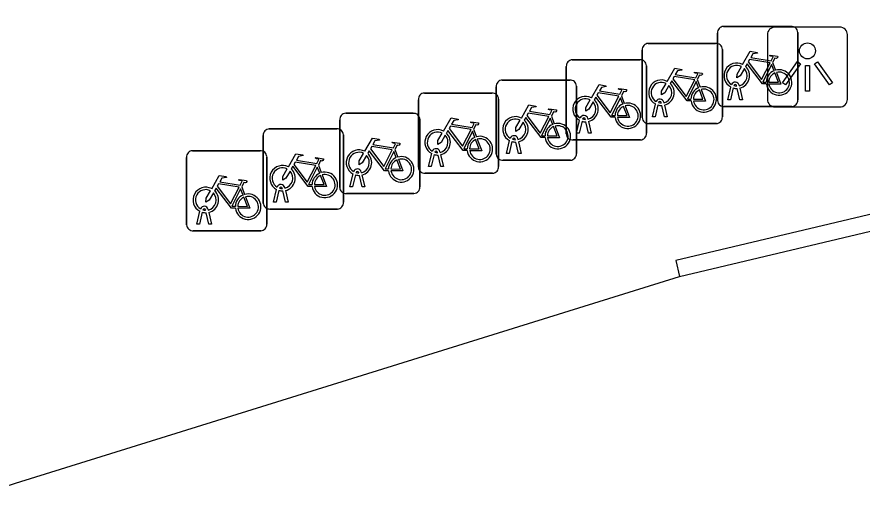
# Model space of a CAD drawing. Extents: x 160676 to 161153, y 383244 to 383713.
# Drawn here: x 160968.34 to 160978.88, y 383514.16 to 383520.3 of the extents above; entities that cross this region are included whole.
import ezdxf

# ---------------------------------------------------------------- set-up
doc = ezdxf.new("R2010")
doc.units = 0
for name, color, linetype in [('IMGEO_Fietsenrek', 7, 'Continuous'), ('IMGEO_Lichtpunt', 7, 'Continuous'), ('IMGEO_Muur', 7, 'Continuous'), ('IMGEO_Rijbaan_lokaal_open', 7, 'Continuous')]:
    doc.layers.add(name, color=color, linetype=linetype)

msp = doc.modelspace()

# ---------------------------------------------------------------- linework, layer by layer
at = {"layer": 'IMGEO_Fietsenrek'}
for p, q in [((160977.15, 383520.177), (160977.991, 383520.177)), ((160977.991, 383520.177), (160977.15, 383520.177)), ((160977.075, 383519.252), (160977.075, 383520.093)), ((160977.075, 383520.093), (160977.075, 383519.252)), ((160978.075, 383520.102), (160978.075, 383519.261)), ((160978.075, 383519.261), (160978.075, 383520.102)), ((160976.21, 383519.965), (160977.051, 383519.965)), ((160977.051, 383519.965), (160976.21, 383519.965)), ((160976.135, 383519.04), (160976.135, 383519.881)), ((160976.135, 383519.881), (160976.135, 383519.04)), ((160977.135, 383519.89), (160977.135, 383519.049)), ((160977.135, 383519.049), (160977.135, 383519.89)), ((160975.264, 383519.761), (160976.105, 383519.761)), ((160976.105, 383519.761), (160975.264, 383519.761)), ((160975.189, 383518.836), (160975.189, 383519.677)), ((160975.189, 383519.677), (160975.189, 383518.836)), ((160976.189, 383519.686), (160976.189, 383518.845)), ((160976.189, 383518.845), (160976.189, 383519.686)), ((160977.762, 383519.726), (160977.798, 383519.631)), ((160974.391, 383519.508), (160975.232, 383519.508)), ((160975.232, 383519.508), (160974.391, 383519.508)), ((160975.316, 383519.433), (160975.316, 383518.592)), ((160975.316, 383518.592), (160975.316, 383519.433)), ((160976.822, 383519.514), (160976.858, 383519.419)), ((160977.313, 383519.433), (160977.312, 383519.437)), ((160977.344, 383519.444), (160977.345, 383519.437)), ((160973.42, 383519.346), (160974.261, 383519.346)), ((160974.261, 383519.346), (160973.42, 383519.346)), ((160974.316, 383518.583), (160974.316, 383519.424)), ((160974.316, 383519.424), (160974.316, 383518.583)), ((160977.202, 383519.261), (160977.241, 383519.421)), ((160977.271, 383519.409), (160977.236, 383519.261)), ((160977.354, 383519.261), (160977.32, 383519.403)), ((160977.352, 383519.407), (160977.387, 383519.261)), ((160973.345, 383518.421), (160973.345, 383519.262)), ((160973.345, 383519.262), (160973.345, 383518.421)), ((160974.345, 383519.271), (160974.345, 383518.43)), ((160974.345, 383518.43), (160974.345, 383519.271)), ((160975.876, 383519.31), (160975.912, 383519.215)), ((160976.373, 383519.221), (160976.372, 383519.225)), ((160976.404, 383519.232), (160976.405, 383519.225)), ((160977.236, 383519.261), (160977.202, 383519.261)), ((160977.387, 383519.261), (160977.354, 383519.261)), ((160976.262, 383519.049), (160976.301, 383519.209)), ((160976.331, 383519.197), (160976.296, 383519.049)), ((160976.414, 383519.049), (160976.38, 383519.191)), ((160976.412, 383519.195), (160976.447, 383519.049)), ((160978, 383519.177), (160977.159, 383519.177)), ((160977.159, 383519.177), (160978, 383519.177)), ((160972.364, 383518.168), (160972.364, 383519.009)), ((160972.364, 383519.009), (160972.364, 383518.168)), ((160972.439, 383519.093), (160973.28, 383519.093)), ((160973.28, 383519.093), (160972.439, 383519.093)), ((160973.364, 383519.018), (160973.364, 383518.177)), ((160973.364, 383518.177), (160973.364, 383519.018)), ((160975.003, 383519.057), (160975.039, 383518.962)), ((160975.427, 383519.017), (160975.426, 383519.021)), ((160975.458, 383519.028), (160975.459, 383519.021)), ((160976.296, 383519.049), (160976.262, 383519.049)), ((160976.447, 383519.049), (160976.414, 383519.049)), ((160975.316, 383518.845), (160975.355, 383519.005)), ((160975.385, 383518.993), (160975.35, 383518.845)), ((160975.468, 383518.845), (160975.434, 383518.987)), ((160975.466, 383518.991), (160975.501, 383518.845)), ((160977.06, 383518.965), (160976.219, 383518.965)), ((160976.219, 383518.965), (160977.06, 383518.965)), ((160971.411, 383517.974), (160971.411, 383518.815)), ((160971.411, 383518.815), (160971.411, 383517.974)), ((160971.486, 383518.899), (160972.327, 383518.899)), ((160972.327, 383518.899), (160971.486, 383518.899)), ((160972.411, 383518.824), (160972.411, 383517.983)), ((160972.411, 383517.983), (160972.411, 383518.824)), ((160974.032, 383518.895), (160974.068, 383518.8)), ((160975.35, 383518.845), (160975.316, 383518.845)), ((160975.501, 383518.845), (160975.468, 383518.845)), ((160974.443, 383518.592), (160974.482, 383518.752)), ((160974.512, 383518.74), (160974.477, 383518.592)), ((160974.554, 383518.764), (160974.553, 383518.768)), ((160974.595, 383518.592), (160974.561, 383518.734)), ((160974.585, 383518.775), (160974.586, 383518.768)), ((160974.593, 383518.738), (160974.628, 383518.592)), ((160976.114, 383518.761), (160975.273, 383518.761)), ((160975.273, 383518.761), (160976.114, 383518.761)), ((160970.53, 383518.627), (160971.371, 383518.627)), ((160971.371, 383518.627), (160970.53, 383518.627)), ((160973.051, 383518.642), (160973.087, 383518.547)), ((160973.472, 383518.43), (160973.511, 383518.59)), ((160973.583, 383518.602), (160973.582, 383518.606)), ((160973.614, 383518.613), (160973.615, 383518.606)), ((160974.477, 383518.592), (160974.443, 383518.592)), ((160974.628, 383518.592), (160974.595, 383518.592)), ((160970.455, 383517.702), (160970.455, 383518.543)), ((160970.455, 383518.543), (160970.455, 383517.702)), ((160971.455, 383518.552), (160971.455, 383517.711)), ((160971.455, 383517.711), (160971.455, 383518.552)), ((160973.541, 383518.578), (160973.506, 383518.43)), ((160973.624, 383518.43), (160973.59, 383518.572)), ((160973.622, 383518.576), (160973.657, 383518.43)), ((160975.241, 383518.508), (160974.4, 383518.508)), ((160974.4, 383518.508), (160975.241, 383518.508)), ((160972.098, 383518.448), (160972.134, 383518.353)), ((160973.506, 383518.43), (160973.472, 383518.43)), ((160973.657, 383518.43), (160973.624, 383518.43)), ((160972.491, 383518.177), (160972.53, 383518.337)), ((160972.56, 383518.325), (160972.525, 383518.177)), ((160972.602, 383518.349), (160972.601, 383518.353)), ((160972.643, 383518.177), (160972.609, 383518.319)), ((160972.633, 383518.36), (160972.634, 383518.353)), ((160972.641, 383518.323), (160972.676, 383518.177)), ((160974.27, 383518.346), (160973.429, 383518.346)), ((160973.429, 383518.346), (160974.27, 383518.346)), ((160971.142, 383518.176), (160971.178, 383518.081)), ((160971.68, 383518.166), (160971.681, 383518.159)), ((160972.525, 383518.177), (160972.491, 383518.177)), ((160972.676, 383518.177), (160972.643, 383518.177)), ((160971.538, 383517.983), (160971.577, 383518.143)), ((160971.607, 383518.131), (160971.572, 383517.983)), ((160971.649, 383518.155), (160971.648, 383518.159)), ((160971.69, 383517.983), (160971.656, 383518.125)), ((160971.688, 383518.129), (160971.723, 383517.983)), ((160973.289, 383518.093), (160972.448, 383518.093)), ((160972.448, 383518.093), (160973.289, 383518.093)), ((160971.572, 383517.983), (160971.538, 383517.983)), ((160971.723, 383517.983), (160971.69, 383517.983)), ((160970.582, 383517.711), (160970.621, 383517.871)), ((160970.651, 383517.859), (160970.616, 383517.711)), ((160970.693, 383517.883), (160970.692, 383517.887)), ((160970.734, 383517.711), (160970.7, 383517.853)), ((160970.724, 383517.894), (160970.725, 383517.887)), ((160970.732, 383517.857), (160970.767, 383517.711)), ((160972.336, 383517.899), (160971.495, 383517.899)), ((160971.495, 383517.899), (160972.336, 383517.899)), ((160970.616, 383517.711), (160970.582, 383517.711)), ((160970.767, 383517.711), (160970.734, 383517.711)), ((160971.38, 383517.627), (160970.539, 383517.627)), ((160970.539, 383517.627), (160971.38, 383517.627))]:
    msp.add_line(p, q, dxfattribs=at)
for points in [[(160977.388, 383519.703), (160977.483, 383519.867), (160977.569, 383519.853), (160977.571, 383519.844), (160977.515, 383519.833), (160977.488, 383519.788), (160977.744, 383519.747)], [(160977.731, 383519.722), (160977.474, 383519.763), (160977.457, 383519.734), (160977.624, 383519.514), (160977.731, 383519.722)], [(160977.744, 383519.747), (160977.769, 383519.796), (160977.763, 383519.8), (160977.74, 383519.804), (160977.728, 383519.811), (160977.727, 383519.814), (160977.729, 383519.819), (160977.824, 383519.804), (160977.826, 383519.794), (160977.816, 383519.781), (160977.804, 383519.775), (160977.79, 383519.781), (160977.762, 383519.726)], [(160976.448, 383519.491), (160976.543, 383519.655), (160976.629, 383519.641), (160976.631, 383519.632), (160976.575, 383519.621), (160976.548, 383519.576), (160976.804, 383519.535)], [(160977.409, 383519.651), (160977.357, 383519.561), (160977.317, 383519.536), (160977.318, 383519.583), (160977.373, 383519.677)], [(160977.684, 383519.459), (160977.634, 383519.459), (160977.443, 383519.71), (160977.424, 383519.678)], [(160977.779, 383519.624), (160977.749, 383519.701), (160977.64, 383519.483), (160977.683, 383519.483)], [(160976.791, 383519.51), (160976.534, 383519.551), (160976.517, 383519.522), (160976.684, 383519.302), (160976.791, 383519.51)], [(160976.804, 383519.535), (160976.829, 383519.584), (160976.823, 383519.588), (160976.8, 383519.592), (160976.788, 383519.599), (160976.787, 383519.602), (160976.789, 383519.607), (160976.884, 383519.592), (160976.886, 383519.582), (160976.876, 383519.569), (160976.864, 383519.563), (160976.85, 383519.569), (160976.822, 383519.514)], [(160977.713, 383519.483), (160977.833, 383519.482), (160977.789, 383519.596)], [(160977.809, 383519.603), (160977.864, 383519.458), (160977.714, 383519.458)], [(160975.502, 383519.287), (160975.597, 383519.451), (160975.683, 383519.437), (160975.685, 383519.428), (160975.629, 383519.417), (160975.602, 383519.372), (160975.858, 383519.331)], [(160976.469, 383519.439), (160976.417, 383519.349), (160976.377, 383519.324), (160976.378, 383519.371), (160976.433, 383519.465)], [(160976.744, 383519.247), (160976.694, 383519.247), (160976.503, 383519.498), (160976.484, 383519.466)], [(160976.839, 383519.412), (160976.809, 383519.489), (160976.7, 383519.271), (160976.743, 383519.271)], [(160975.845, 383519.306), (160975.588, 383519.347), (160975.571, 383519.318), (160975.738, 383519.098), (160975.845, 383519.306)], [(160975.858, 383519.331), (160975.883, 383519.38), (160975.877, 383519.384), (160975.854, 383519.388), (160975.842, 383519.395), (160975.841, 383519.398), (160975.843, 383519.403), (160975.938, 383519.388), (160975.94, 383519.378), (160975.93, 383519.365), (160975.918, 383519.359), (160975.904, 383519.365), (160975.876, 383519.31)], [(160976.773, 383519.271), (160976.893, 383519.27), (160976.849, 383519.384)], [(160976.869, 383519.391), (160976.924, 383519.246), (160976.774, 383519.246)], [(160975.523, 383519.235), (160975.471, 383519.145), (160975.431, 383519.12), (160975.432, 383519.167), (160975.487, 383519.261)], [(160975.798, 383519.043), (160975.748, 383519.043), (160975.557, 383519.294), (160975.538, 383519.262)], [(160975.893, 383519.208), (160975.863, 383519.285), (160975.754, 383519.067), (160975.797, 383519.067)], [(160974.629, 383519.034), (160974.724, 383519.198), (160974.81, 383519.184), (160974.812, 383519.175), (160974.756, 383519.164), (160974.729, 383519.119), (160974.985, 383519.078)], [(160974.985, 383519.078), (160975.01, 383519.127), (160975.004, 383519.131), (160974.981, 383519.135), (160974.969, 383519.142), (160974.968, 383519.145), (160974.97, 383519.15), (160975.065, 383519.135), (160975.067, 383519.125), (160975.057, 383519.112), (160975.045, 383519.106), (160975.031, 383519.112), (160975.003, 383519.057)], [(160975.827, 383519.067), (160975.947, 383519.066), (160975.903, 383519.18)], [(160975.923, 383519.187), (160975.978, 383519.042), (160975.828, 383519.042)], [(160973.658, 383518.872), (160973.753, 383519.036), (160973.839, 383519.022), (160973.841, 383519.013), (160973.785, 383519.002), (160973.758, 383518.957), (160974.014, 383518.916)], [(160974.65, 383518.982), (160974.598, 383518.892), (160974.558, 383518.867), (160974.559, 383518.914), (160974.614, 383519.008)], [(160974.925, 383518.79), (160974.875, 383518.79), (160974.684, 383519.041), (160974.665, 383519.009)], [(160974.972, 383519.053), (160974.715, 383519.094), (160974.698, 383519.065), (160974.865, 383518.845), (160974.972, 383519.053)], [(160975.02, 383518.955), (160974.99, 383519.032), (160974.881, 383518.814), (160974.924, 383518.814)], [(160974.001, 383518.891), (160973.744, 383518.932), (160973.727, 383518.903), (160973.894, 383518.683), (160974.001, 383518.891)], [(160974.014, 383518.916), (160974.039, 383518.965), (160974.033, 383518.969), (160974.01, 383518.973), (160973.998, 383518.98), (160973.997, 383518.983), (160973.999, 383518.988), (160974.094, 383518.973), (160974.096, 383518.963), (160974.086, 383518.95), (160974.074, 383518.944), (160974.06, 383518.95), (160974.032, 383518.895)], [(160974.954, 383518.814), (160975.074, 383518.813), (160975.03, 383518.927)], [(160975.05, 383518.934), (160975.105, 383518.789), (160974.955, 383518.789)], [(160973.679, 383518.82), (160973.627, 383518.73), (160973.587, 383518.705), (160973.588, 383518.752), (160973.643, 383518.846)], [(160973.954, 383518.628), (160973.904, 383518.628), (160973.713, 383518.879), (160973.694, 383518.847)], [(160974.049, 383518.793), (160974.019, 383518.87), (160973.91, 383518.652), (160973.953, 383518.652)], [(160972.677, 383518.619), (160972.772, 383518.783), (160972.858, 383518.769), (160972.86, 383518.76), (160972.804, 383518.749), (160972.777, 383518.704), (160973.033, 383518.663)], [(160973.033, 383518.663), (160973.058, 383518.712), (160973.052, 383518.716), (160973.029, 383518.72), (160973.017, 383518.727), (160973.016, 383518.73), (160973.018, 383518.735), (160973.113, 383518.72), (160973.115, 383518.71), (160973.105, 383518.697), (160973.093, 383518.691), (160973.079, 383518.697), (160973.051, 383518.642)], [(160973.983, 383518.652), (160974.103, 383518.651), (160974.059, 383518.765)], [(160974.079, 383518.772), (160974.134, 383518.627), (160973.984, 383518.627)], [(160971.724, 383518.425), (160971.819, 383518.589), (160971.905, 383518.575), (160971.907, 383518.566), (160971.851, 383518.555), (160971.824, 383518.51), (160972.08, 383518.469)], [(160972.698, 383518.567), (160972.646, 383518.477), (160972.606, 383518.452), (160972.607, 383518.499), (160972.662, 383518.593)], [(160972.973, 383518.375), (160972.923, 383518.375), (160972.732, 383518.626), (160972.713, 383518.594)], [(160973.02, 383518.638), (160972.763, 383518.679), (160972.746, 383518.65), (160972.913, 383518.43), (160973.02, 383518.638)], [(160973.068, 383518.54), (160973.038, 383518.617), (160972.929, 383518.399), (160972.972, 383518.399)], [(160972.067, 383518.444), (160971.81, 383518.485), (160971.793, 383518.456), (160971.96, 383518.236), (160972.067, 383518.444)], [(160972.08, 383518.469), (160972.105, 383518.518), (160972.099, 383518.522), (160972.076, 383518.526), (160972.064, 383518.533), (160972.063, 383518.536), (160972.065, 383518.541), (160972.16, 383518.526), (160972.162, 383518.516), (160972.152, 383518.503), (160972.14, 383518.497), (160972.126, 383518.503), (160972.098, 383518.448)], [(160973.002, 383518.399), (160973.122, 383518.398), (160973.078, 383518.512)], [(160973.098, 383518.519), (160973.153, 383518.374), (160973.003, 383518.374)], [(160971.745, 383518.373), (160971.693, 383518.283), (160971.653, 383518.258), (160971.654, 383518.305), (160971.709, 383518.399)], [(160972.02, 383518.181), (160971.97, 383518.181), (160971.779, 383518.432), (160971.76, 383518.4)], [(160972.115, 383518.346), (160972.085, 383518.423), (160971.976, 383518.205), (160972.019, 383518.205)], [(160970.768, 383518.153), (160970.863, 383518.317), (160970.949, 383518.303), (160970.951, 383518.294), (160970.895, 383518.283), (160970.868, 383518.238), (160971.124, 383518.197)], [(160971.124, 383518.197), (160971.149, 383518.246), (160971.143, 383518.25), (160971.12, 383518.254), (160971.108, 383518.261), (160971.107, 383518.264), (160971.109, 383518.269), (160971.204, 383518.254), (160971.206, 383518.244), (160971.196, 383518.231), (160971.184, 383518.225), (160971.17, 383518.231), (160971.142, 383518.176)], [(160972.049, 383518.205), (160972.169, 383518.204), (160972.125, 383518.318)], [(160972.145, 383518.325), (160972.2, 383518.18), (160972.05, 383518.18)], [(160971.111, 383518.172), (160970.854, 383518.213), (160970.837, 383518.184), (160971.004, 383517.964), (160971.111, 383518.172)], [(160970.789, 383518.101), (160970.737, 383518.011), (160970.697, 383517.986), (160970.698, 383518.033), (160970.753, 383518.127)], [(160971.064, 383517.909), (160971.014, 383517.909), (160970.823, 383518.16), (160970.804, 383518.128)], [(160971.159, 383518.074), (160971.129, 383518.151), (160971.02, 383517.933), (160971.063, 383517.933)], [(160971.093, 383517.933), (160971.213, 383517.932), (160971.169, 383518.046)], [(160971.189, 383518.053), (160971.244, 383517.908), (160971.094, 383517.908)]]:
    msp.add_lwpolyline(points, dxfattribs=at)
for centre, radius, start, end in [((160977.153, 383520.099), 0.0779, 92.4484, 184.2845), ((160977.153, 383520.099), 0.0779, 92.4484, 184.2845), ((160977.997, 383520.099), 0.0779, 2.4484, 94.2845), ((160977.997, 383520.099), 0.0779, 2.4484, 94.2845), ((160976.213, 383519.887), 0.0779, 92.4484, 184.2845), ((160976.213, 383519.887), 0.0779, 92.4484, 184.2845), ((160977.057, 383519.887), 0.0779, 2.4484, 94.2845), ((160977.057, 383519.887), 0.0779, 2.4484, 94.2845), ((160975.267, 383519.683), 0.0779, 92.4484, 184.2845), ((160975.267, 383519.683), 0.0779, 92.4484, 184.2845), ((160976.111, 383519.683), 0.0779, 2.4484, 94.2845), ((160976.111, 383519.683), 0.0779, 2.4484, 94.2845), ((160977.315, 383519.562), 0.159, 62.6766, 242.1369), ((160977.315, 383519.562), 0.129, 63.3192, 238.903), ((160977.315, 383519.562), 0.129, 283.6043, 43.4302), ((160977.315, 383519.562), 0.159, 283.5766, 46.6042), ((160977.842, 383519.478), 0.159, 113.3408, 178.3217), ((160977.842, 383519.478), 0.159, 187.0065, 105.7708), ((160977.842, 383519.478), 0.129, 113.923, 177.9556), ((160977.842, 383519.478), 0.129, 188.6715, 104.5883), ((160974.394, 383519.43), 0.0779, 92.4484, 184.2845), ((160974.394, 383519.43), 0.0779, 92.4484, 184.2845), ((160975.238, 383519.43), 0.0779, 2.4484, 94.2845), ((160975.238, 383519.43), 0.0779, 2.4484, 94.2845), ((160976.375, 383519.35), 0.159, 62.6766, 242.1369), ((160976.375, 383519.35), 0.129, 63.3192, 238.903), ((160976.375, 383519.35), 0.129, 283.6043, 43.4302), ((160976.375, 383519.35), 0.159, 283.5766, 46.6042), ((160977.295, 383519.433), 0.0499, 12.8025, 158.6934), ((160977.295, 383519.433), 0.0174, 12.8025, 163.4502), ((160977.315, 383519.562), 0.129, 253.415, 269.0204), ((160973.423, 383519.268), 0.0779, 92.4484, 184.2845), ((160973.423, 383519.268), 0.0779, 92.4484, 184.2845), ((160974.267, 383519.268), 0.0779, 2.4484, 94.2845), ((160974.267, 383519.268), 0.0779, 2.4484, 94.2845), ((160976.902, 383519.266), 0.159, 113.3408, 178.3217), ((160976.902, 383519.266), 0.159, 187.0065, 105.7708), ((160976.902, 383519.266), 0.129, 113.923, 177.9556), ((160976.902, 383519.266), 0.129, 188.6715, 104.5883), ((160977.315, 383519.562), 0.159, 253.9967, 271.7867), ((160975.429, 383519.146), 0.159, 62.6766, 242.1369), ((160975.429, 383519.146), 0.129, 63.3192, 238.903), ((160975.429, 383519.146), 0.129, 283.6043, 43.4302), ((160975.429, 383519.146), 0.159, 283.5766, 46.6042), ((160975.956, 383519.062), 0.159, 187.0065, 105.7708), ((160976.355, 383519.221), 0.0499, 12.8025, 158.6934), ((160976.355, 383519.221), 0.0174, 12.8025, 163.4502), ((160976.375, 383519.35), 0.129, 253.415, 269.0204), ((160977.153, 383519.255), 0.0779, 182.4484, 274.2845), ((160977.153, 383519.255), 0.0779, 182.4484, 274.2845), ((160977.997, 383519.255), 0.0779, 272.4484, 4.2845), ((160977.997, 383519.255), 0.0779, 272.4484, 4.2845), ((160975.956, 383519.062), 0.159, 113.3408, 178.3217), ((160975.956, 383519.062), 0.129, 113.923, 177.9556), ((160975.956, 383519.062), 0.129, 188.6715, 104.5883), ((160976.375, 383519.35), 0.159, 253.9967, 271.7867), ((160972.442, 383519.015), 0.0779, 92.4484, 184.2845), ((160972.442, 383519.015), 0.0779, 92.4484, 184.2845), ((160973.286, 383519.015), 0.0779, 2.4484, 94.2845), ((160973.286, 383519.015), 0.0779, 2.4484, 94.2845), ((160974.556, 383518.893), 0.159, 62.6766, 242.1369), ((160974.556, 383518.893), 0.129, 63.3192, 238.903), ((160974.556, 383518.893), 0.159, 283.5766, 46.6042), ((160975.409, 383519.017), 0.0499, 12.8025, 158.6934), ((160975.409, 383519.017), 0.0174, 12.8025, 163.4502), ((160975.429, 383519.146), 0.129, 253.415, 269.0204), ((160976.213, 383519.043), 0.0779, 182.4484, 274.2845), ((160976.213, 383519.043), 0.0779, 182.4484, 274.2845), ((160977.057, 383519.043), 0.0779, 272.4484, 4.2845), ((160977.057, 383519.043), 0.0779, 272.4484, 4.2845), ((160974.556, 383518.893), 0.129, 283.6043, 43.4302), ((160975.083, 383518.809), 0.159, 113.3408, 178.3217), ((160975.083, 383518.809), 0.159, 187.0065, 105.7708), ((160975.083, 383518.809), 0.129, 113.923, 177.9556), ((160975.083, 383518.809), 0.129, 188.6715, 104.5883), ((160975.429, 383519.146), 0.159, 253.9967, 271.7867), ((160971.489, 383518.821), 0.0779, 92.4484, 184.2845), ((160971.489, 383518.821), 0.0779, 92.4484, 184.2845), ((160972.333, 383518.821), 0.0779, 2.4484, 94.2845), ((160972.333, 383518.821), 0.0779, 2.4484, 94.2845), ((160973.585, 383518.731), 0.159, 62.6766, 242.1369), ((160973.585, 383518.731), 0.129, 63.3192, 238.903), ((160973.585, 383518.731), 0.129, 283.6043, 43.4302), ((160973.585, 383518.731), 0.159, 283.5766, 46.6042), ((160974.112, 383518.647), 0.159, 187.0065, 105.7708), ((160974.536, 383518.764), 0.0499, 12.8025, 158.6934), ((160975.267, 383518.839), 0.0779, 182.4484, 274.2845), ((160975.267, 383518.839), 0.0779, 182.4484, 274.2845), ((160976.111, 383518.839), 0.0779, 272.4484, 4.2845), ((160976.111, 383518.839), 0.0779, 272.4484, 4.2845), ((160974.112, 383518.647), 0.159, 113.3408, 178.3217), ((160974.112, 383518.647), 0.129, 113.923, 177.9556), ((160974.112, 383518.647), 0.129, 188.6715, 104.5883), ((160974.556, 383518.893), 0.159, 253.9967, 271.7867), ((160974.536, 383518.764), 0.0174, 12.8025, 163.4502), ((160974.556, 383518.893), 0.129, 253.415, 269.0204), ((160970.533, 383518.549), 0.0779, 92.4484, 184.2845), ((160970.533, 383518.549), 0.0779, 92.4484, 184.2845), ((160971.377, 383518.549), 0.0779, 2.4484, 94.2845), ((160971.377, 383518.549), 0.0779, 2.4484, 94.2845), ((160972.604, 383518.478), 0.159, 62.6766, 242.1369), ((160972.604, 383518.478), 0.129, 63.3192, 238.903), ((160972.604, 383518.478), 0.159, 283.5766, 46.6042), ((160973.565, 383518.602), 0.0499, 12.8025, 158.6934), ((160973.565, 383518.602), 0.0174, 12.8025, 163.4502), ((160973.585, 383518.731), 0.129, 253.415, 269.0204), ((160975.238, 383518.586), 0.0779, 272.4484, 4.2845), ((160975.238, 383518.586), 0.0779, 272.4484, 4.2845), ((160972.604, 383518.478), 0.129, 283.6043, 43.4302), ((160973.131, 383518.394), 0.159, 113.3408, 178.3217), ((160973.131, 383518.394), 0.159, 187.0065, 105.7708), ((160973.131, 383518.394), 0.129, 113.923, 177.9556), ((160973.131, 383518.394), 0.129, 188.6715, 104.5883), ((160973.585, 383518.731), 0.159, 253.9967, 271.7867), ((160974.394, 383518.586), 0.0779, 182.4484, 274.2845), ((160974.394, 383518.586), 0.0779, 182.4484, 274.2845), ((160971.651, 383518.284), 0.159, 62.6766, 242.1369), ((160971.651, 383518.284), 0.129, 63.3192, 238.903), ((160971.651, 383518.284), 0.159, 283.5766, 46.6042), ((160972.584, 383518.349), 0.0499, 12.8025, 158.6934), ((160973.423, 383518.424), 0.0779, 182.4484, 274.2845), ((160973.423, 383518.424), 0.0779, 182.4484, 274.2845), ((160974.267, 383518.424), 0.0779, 272.4484, 4.2845), ((160974.267, 383518.424), 0.0779, 272.4484, 4.2845), ((160971.651, 383518.284), 0.129, 283.6043, 43.4302), ((160972.178, 383518.2), 0.159, 113.3408, 178.3217), ((160972.178, 383518.2), 0.159, 187.0065, 105.7708), ((160972.178, 383518.2), 0.129, 113.923, 177.9556), ((160972.178, 383518.2), 0.129, 188.6715, 104.5883), ((160972.604, 383518.478), 0.159, 253.9967, 271.7867), ((160972.584, 383518.349), 0.0174, 12.8025, 163.4502), ((160972.604, 383518.478), 0.129, 253.415, 269.0204), ((160970.695, 383518.012), 0.159, 62.6766, 242.1369), ((160971.631, 383518.155), 0.0499, 12.8025, 158.6934), ((160971.631, 383518.155), 0.0174, 12.8025, 163.4502), ((160972.442, 383518.171), 0.0779, 182.4484, 274.2845), ((160972.442, 383518.171), 0.0779, 182.4484, 274.2845), ((160973.286, 383518.171), 0.0779, 272.4484, 4.2845), ((160973.286, 383518.171), 0.0779, 272.4484, 4.2845), ((160970.695, 383518.012), 0.129, 63.3192, 238.903), ((160970.695, 383518.012), 0.129, 283.6043, 43.4302), ((160970.695, 383518.012), 0.159, 283.5766, 46.6042), ((160971.222, 383517.928), 0.159, 113.3408, 178.3217), ((160971.222, 383517.928), 0.159, 187.0065, 105.7708), ((160971.651, 383518.284), 0.159, 253.9967, 271.7867), ((160971.651, 383518.284), 0.129, 253.415, 269.0204), ((160971.222, 383517.928), 0.129, 113.923, 177.9556), ((160971.222, 383517.928), 0.129, 188.6715, 104.5883), ((160971.489, 383517.977), 0.0779, 182.4484, 274.2845), ((160971.489, 383517.977), 0.0779, 182.4484, 274.2845), ((160972.333, 383517.977), 0.0779, 272.4484, 4.2845), ((160972.333, 383517.977), 0.0779, 272.4484, 4.2845), ((160970.675, 383517.883), 0.0499, 12.8025, 158.6934), ((160970.695, 383518.012), 0.159, 253.9967, 271.7867), ((160970.675, 383517.883), 0.0174, 12.8025, 163.4502), ((160970.695, 383518.012), 0.129, 253.415, 269.0204), ((160970.533, 383517.705), 0.0779, 182.4484, 274.2845), ((160970.533, 383517.705), 0.0779, 182.4484, 274.2845), ((160971.377, 383517.705), 0.0779, 272.4484, 4.2845), ((160971.377, 383517.705), 0.0779, 272.4484, 4.2845)]:
    msp.add_arc(centre, radius, start, end, dxfattribs=at)
at = {"layer": 'IMGEO_Lichtpunt'}
for p, q in [((160978.599, 383520.169), (160977.791, 383520.169)), ((160978.599, 383520.169), (160977.791, 383520.169)), ((160977.697, 383520.074), (160977.697, 383519.267)), ((160977.697, 383520.074), (160977.697, 383519.267)), ((160978.693, 383519.267), (160978.693, 383520.074)), ((160978.693, 383519.267), (160978.693, 383520.074)), ((160977.791, 383519.173), (160978.599, 383519.173)), ((160977.791, 383519.173), (160978.599, 383519.173))]:
    msp.add_line(p, q, dxfattribs=at)
for points in [[(160978.071, 383519.738), (160978.11, 383519.71), (160977.922, 383519.448), (160977.884, 383519.475), (160978.071, 383519.738)], [(160978.173, 383519.69), (160978.22, 383519.69), (160978.22, 383519.368), (160978.173, 383519.368), (160978.173, 383519.69)], [(160978.283, 383519.71), (160978.321, 383519.737), (160978.508, 383519.475), (160978.469, 383519.447), (160978.283, 383519.71)]]:
    msp.add_lwpolyline(points, dxfattribs=at)
msp.add_circle((160978.196, 383519.872), 0.0994, dxfattribs=at)
for centre, start, end in [((160977.791, 383520.074), 90, 180), ((160977.791, 383520.074), 90, 180), ((160978.599, 383520.074), 0, 90), ((160978.599, 383520.074), 0, 90), ((160977.791, 383519.267), 180, 270), ((160977.791, 383519.267), 180, 270), ((160978.599, 383519.267), 270, 0), ((160978.599, 383519.267), 270, 360)]:
    msp.add_arc(centre, 0.0946, start, end, dxfattribs=at)
at = {"layer": 'IMGEO_Muur'}
for points in [[(160981.931, 383531.911), (160983.882, 383531.14), (160986.626, 383519.649), (160986.288, 383519.566), (160976.553, 383517.255), (160976.602, 383517.059)], [(160976.602, 383517.059), (160986.336, 383519.37), (160986.87, 383519.502), (160986.844, 383519.609), (160988.32, 383519.965)]]:
    msp.add_lwpolyline(points, dxfattribs=at)
at = {"layer": 'IMGEO_Rijbaan_lokaal_open'}
msp.add_lwpolyline([(160929.639, 383499.27), (160928.362, 383504.703), (160928.345, 383504.776), (160955.568, 383511.188), (160965.4, 383513.568), (160966.369, 383513.847), (160968.32, 383514.48), (160976.602, 383517.059)], dxfattribs=at)

doc.saveas('drawing.dxf')
